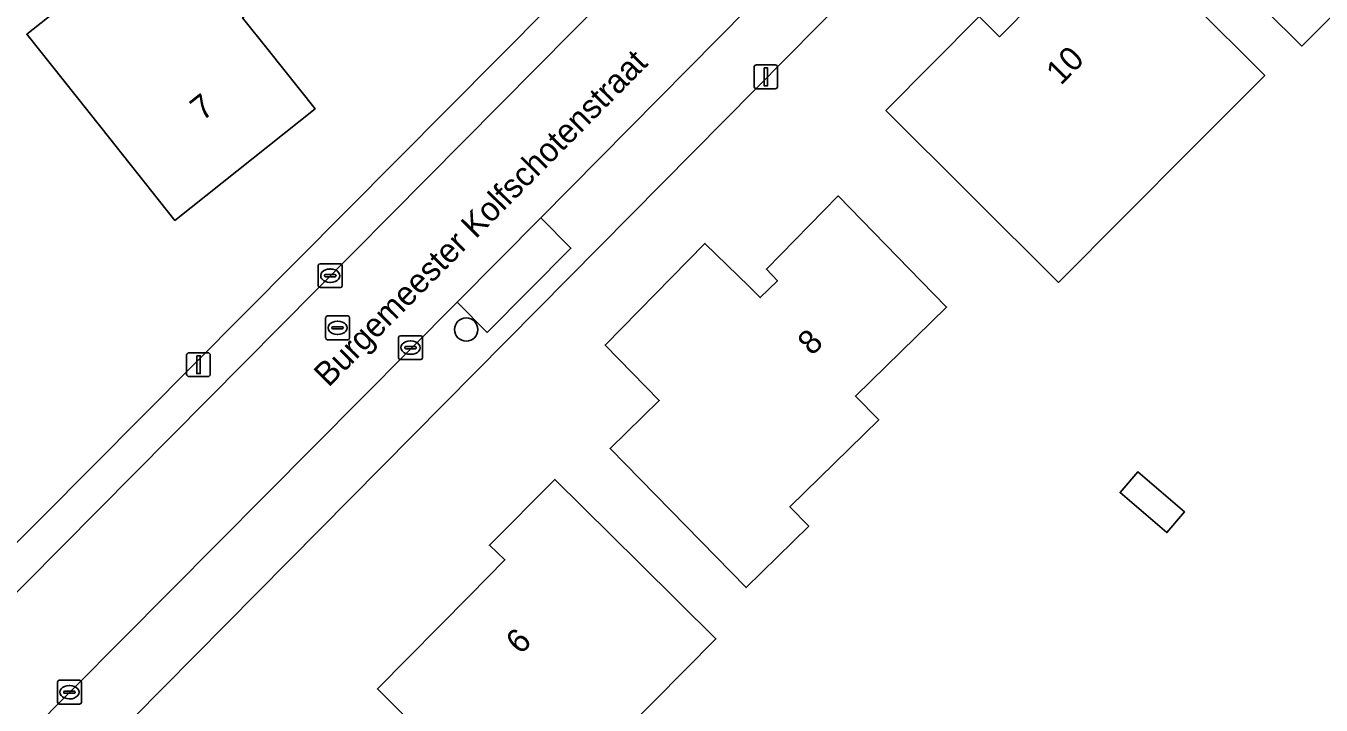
# Model space of a CAD drawing. Extents: x 159499 to 160349, y 382524 to 383273.
# Drawn here: x 159951.1 to 160005.4, y 383011.1 to 383039.6 of the extents above; entities that cross this region are included whole.
import ezdxf

# ---------------------------------------------------------------- set-up
doc = ezdxf.new("R2010")
doc.units = 0
for name, color, linetype in [('IMGEO_Boom', 7, 'Continuous'), ('IMGEO_Erf', 7, 'Continuous'), ('IMGEO_Kolk', 7, 'Continuous'), ('IMGEO_Lichtmast', 7, 'Continuous'), ('IMGEO_Openbare_ruimte_label', 7, 'Continuous'), ('IMGEO_Pand', 7, 'Continuous'), ('IMGEO_Pand_nummerreeks', 7, 'Continuous'), ('IMGEO_Parkeervlak_open', 7, 'Continuous'), ('IMGEO_Rijbaan_lokaal_open', 7, 'Continuous'), ('IMGEO_Rioolput', 7, 'Continuous'), ('IMGEO_Voetpad_open', 7, 'Continuous')]:
    doc.layers.add(name, color=color, linetype=linetype)

msp = doc.modelspace()

# ---------------------------------------------------------------- linework, layer by layer
at = {"layer": 'IMGEO_Boom'}
msp.add_circle((159969.591, 383026.857), 0.489, dxfattribs=at)
at = {"layer": 'IMGEO_Erf'}
for points in [[(159923.721, 382990.801), (159932.922, 383000), (159934.742, 383001.82), (159994.392, 383061.861)], [(160042.909, 383029.031), (160022.835, 383043.344), (160020.072, 383040.329), (160019.964, 383040.406), (160017.822, 383038.215), (160011.897, 383042.713), (160010.015, 383044.143), (160009.617, 383043.744), (160007.725, 383041.846), (160006.635, 383040.752), (160004.632, 383038.743), (160000, 383043.36), (159996.487, 383046.861), (160000, 383050.386), (160002.833, 383053.227), (160004.499, 383051.579), (160003.888, 383050.973), (160005.247, 383049.625), (160005.857, 383050.259), (160010.742, 383045.406), (160014.563, 383049.24), (160005.532, 383055.682), (160004.122, 383056.716)], [(160000.612, 383056.034), (160000, 383055.416), (159945.155, 383000), (159941.372, 382996.178), (159937.839, 382992.604)]]:
    msp.add_lwpolyline(points, dxfattribs=at)
for points in [[(159961.478, 383047.306), (159964.591, 383043.393), (159961.909, 383041.272), (159960.215, 383039.932), (159961.289, 383038.584), (159963.253, 383036.118), (159957.377, 383031.434), (159954.264, 383035.346), (159951.162, 383039.244), (159954.363, 383041.791), (159952.9, 383043.63), (159959.943, 383049.235)], [(159990.736, 383032.51), (159987.194, 383036.039), (159991.106, 383039.978), (159991.952, 383039.134), (159996.431, 383043.666), (159996.003, 383044.132), (159996.229, 383044.338), (159999.771, 383040.809), (160000, 383040.58), (160003.079, 383037.51), (160000, 383034.422), (159994.427, 383028.831)], [(159985.914, 383024.07), (159986.893, 383023.066), (159983.163, 383019.421), (159983.958, 383018.607), (159981.327, 383016.035), (159975.626, 383021.867), (159977.688, 383023.883), (159975.416, 383026.208), (159979.6, 383030.469), (159981.453, 383028.661), (159981.925, 383028.201), (159982.645, 383028.906), (159982.178, 383029.394), (159985.183, 383032.461), (159988.677, 383028.884), (159989.734, 383027.803)], [(159997.014, 383020.021), (159997.755, 383020.887), (159999.717, 383019.208), (159998.976, 383018.342)], [(159974.891, 383008.662), (159975.996, 383004.592), (159972.853, 383001.418), (159967.057, 383007.206), (159967.262, 383007.411), (159967.418, 383007.256), (159968.909, 383008.749), (159965.866, 383011.787), (159969.736, 383015.708), (159971.215, 383017.206), (159970.564, 383017.814), (159973.308, 383020.573), (159976.861, 383017.055), (159980.062, 383013.885)]]:
    msp.add_lwpolyline(points, close=True, dxfattribs=at)
at = {"layer": 'IMGEO_Kolk'}
for p, q in [((159963.388, 383028.691), (159963.388, 383029.543)), ((159963.463, 383029.617), (159964.315, 383029.617)), ((159964.389, 383029.543), (159964.389, 383028.691)), ((159963.647, 383029.111), (159963.647, 383029.123)), ((159964.085, 383029.074), (159963.687, 383029.074)), ((159963.69, 383029.16), (159964.088, 383029.16)), ((159963.876, 383029.397), (159963.901, 383029.397)), ((159964.131, 383029.123), (159964.131, 383029.111)), ((159964.315, 383028.617), (159963.463, 383028.617)), ((159963.899, 383028.837), (159963.874, 383028.837)), ((159966.755, 383025.673), (159966.755, 383026.525)), ((159966.83, 383026.599), (159967.682, 383026.599)), ((159967.057, 383026.142), (159967.455, 383026.142)), ((159967.243, 383026.379), (159967.268, 383026.379)), ((159967.756, 383026.525), (159967.756, 383025.673)), ((159967.682, 383025.599), (159966.83, 383025.599)), ((159967.014, 383026.093), (159967.014, 383026.105)), ((159967.452, 383026.056), (159967.054, 383026.056)), ((159967.266, 383025.819), (159967.241, 383025.819)), ((159967.498, 383026.105), (159967.498, 383026.093)), ((159952.45, 383011.224), (159952.45, 383012.076)), ((159952.525, 383012.15), (159953.377, 383012.15)), ((159953.451, 383012.076), (159953.451, 383011.224)), ((159952.709, 383011.644), (159952.709, 383011.656)), ((159953.147, 383011.607), (159952.749, 383011.607)), ((159952.752, 383011.693), (159953.15, 383011.693)), ((159952.938, 383011.93), (159952.963, 383011.93)), ((159953.193, 383011.656), (159953.193, 383011.644)), ((159953.377, 383011.15), (159952.525, 383011.15)), ((159952.961, 383011.37), (159952.936, 383011.37))]:
    msp.add_line(p, q, dxfattribs=at)
for points in [[(159963.388, 383028.691), (159963.388, 383029.543)], [(159963.463, 383029.617), (159964.315, 383029.617)], [(159964.389, 383029.543), (159964.389, 383028.691)], [(159964.315, 383028.617), (159963.463, 383028.617)], [(159966.755, 383025.673), (159966.755, 383026.525)], [(159966.83, 383026.599), (159967.682, 383026.599)], [(159967.756, 383026.525), (159967.756, 383025.673)], [(159967.682, 383025.599), (159966.83, 383025.599)], [(159952.45, 383011.224), (159952.45, 383012.076)], [(159952.525, 383012.15), (159953.377, 383012.15)], [(159953.451, 383012.076), (159953.451, 383011.224)], [(159953.377, 383011.15), (159952.525, 383011.15)]]:
    msp.add_lwpolyline(points, dxfattribs=at)
for centre, radius, start, end in [((159963.465, 383029.541), 0.0765, 91.552, 178.448), ((159963.465, 383029.541), 0.0765, 91.552, 178.448), ((159964.313, 383029.541), 0.0765, 1.552, 88.448), ((159964.313, 383029.541), 0.0765, 1.552, 88.448), ((159963.687, 383029.12), 0.0403, 85.8775, 175.7526), ((159963.684, 383029.11), 0.0366, 178.938, 274.7102), ((159964.088, 383029.117), 0.043, 264.8664, 352.4533), ((159964.092, 383029.122), 0.0386, 1.7309, 96.639), ((159963.465, 383028.693), 0.0765, 181.552, 268.448), ((159963.465, 383028.693), 0.0765, 181.552, 268.448), ((159964.313, 383028.693), 0.0765, 271.552, 358.448), ((159964.313, 383028.693), 0.0765, 271.552, 358.448), ((159966.832, 383026.523), 0.0765, 91.552, 178.448), ((159966.832, 383026.523), 0.0765, 91.552, 178.448), ((159967.054, 383026.102), 0.0403, 85.8775, 175.7526), ((159967.459, 383026.104), 0.0386, 1.7309, 96.639), ((159967.68, 383026.523), 0.0765, 1.552, 88.448), ((159967.68, 383026.523), 0.0765, 1.552, 88.448), ((159966.832, 383025.675), 0.0765, 181.552, 268.448), ((159966.832, 383025.675), 0.0765, 181.552, 268.448), ((159967.051, 383026.092), 0.0366, 178.938, 274.7102), ((159967.455, 383026.099), 0.043, 264.8664, 352.4533), ((159967.68, 383025.675), 0.0765, 271.552, 358.448), ((159967.68, 383025.675), 0.0765, 271.552, 358.448), ((159952.527, 383012.074), 0.0765, 91.552, 178.448), ((159952.527, 383012.074), 0.0765, 91.552, 178.448), ((159953.375, 383012.074), 0.0765, 1.552, 88.448), ((159953.375, 383012.074), 0.0765, 1.552, 88.448), ((159952.749, 383011.653), 0.0403, 85.8775, 175.7526), ((159952.746, 383011.643), 0.0366, 178.938, 274.7102), ((159953.15, 383011.65), 0.043, 264.8664, 352.4533), ((159953.154, 383011.655), 0.0386, 1.7309, 96.639), ((159952.527, 383011.226), 0.0765, 181.552, 268.448), ((159952.527, 383011.226), 0.0765, 181.552, 268.448), ((159953.375, 383011.226), 0.0765, 271.552, 358.448), ((159953.375, 383011.226), 0.0765, 271.552, 358.448)]:
    msp.add_arc(centre, radius, start, end, dxfattribs=at)
for centre, major_axis, ratio, start_param, end_param in [((159963.875, 383029.117), (-0.387, 0.002), 0.722429, 4.712389, 7.853982), ((159963.9, 383029.117), (-0.39, 0.002), 0.717154, 1.570796, 4.712389), ((159967.242, 383026.099), (-0.387, 0.002), 0.722429, 4.712389, 7.853982), ((159967.267, 383026.099), (-0.39, 0.002), 0.717154, 1.570796, 4.712389), ((159952.937, 383011.65), (-0.387, 0.002), 0.722429, 4.712389, 7.853982), ((159952.962, 383011.65), (-0.39, 0.002), 0.717154, 1.570796, 4.712389)]:
    msp.add_ellipse(centre, major_axis=major_axis, ratio=ratio, start_param=start_param, end_param=end_param, dxfattribs=at)
at = {"layer": 'IMGEO_Lichtmast'}
for p, q in [((159981.661, 383037.055), (159981.661, 383037.855)), ((159981.661, 383037.855), (159981.661, 383037.055)), ((159981.761, 383037.955), (159982.551, 383037.955)), ((159982.551, 383037.955), (159981.761, 383037.955)), ((159982.651, 383037.855), (159982.651, 383037.055)), ((159982.651, 383037.055), (159982.651, 383037.855)), ((159982.551, 383036.955), (159981.761, 383036.955)), ((159981.761, 383036.955), (159982.551, 383036.955)), ((159957.867, 383024.986), (159957.867, 383025.786)), ((159957.867, 383025.786), (159957.867, 383024.986)), ((159957.967, 383025.886), (159958.757, 383025.886)), ((159958.757, 383025.886), (159957.967, 383025.886)), ((159958.857, 383025.786), (159958.857, 383024.986)), ((159958.857, 383024.986), (159958.857, 383025.786)), ((159958.757, 383024.886), (159957.967, 383024.886)), ((159957.967, 383024.886), (159958.757, 383024.886))]:
    msp.add_line(p, q, dxfattribs=at)
for points in [[(159982.081, 383037.83), (159982.231, 383037.83), (159982.231, 383037.08), (159982.081, 383037.08), (159982.081, 383037.83)], [(159958.287, 383025.761), (159958.437, 383025.761), (159958.437, 383025.011), (159958.287, 383025.011), (159958.287, 383025.761)]]:
    msp.add_lwpolyline(points, dxfattribs=at)
for centre, start, end in [((159981.761, 383037.855), 90, 180), ((159981.761, 383037.855), 90, 180), ((159982.551, 383037.855), 0, 90), ((159982.551, 383037.855), 360, 90), ((159981.761, 383037.055), 180, 270), ((159981.761, 383037.055), 180, 270), ((159982.551, 383037.055), 270, 0), ((159982.551, 383037.055), 270, 0), ((159957.967, 383025.786), 90, 180), ((159957.967, 383025.786), 90, 180), ((159958.757, 383025.786), 0, 90), ((159958.757, 383025.786), 360, 90), ((159957.967, 383024.986), 180, 270), ((159957.967, 383024.986), 180, 270), ((159958.757, 383024.986), 270, 0), ((159958.757, 383024.986), 270, 0)]:
    msp.add_arc(centre, 0.1, start, end, dxfattribs=at)
at = {"layer": 'IMGEO_Pand'}
for points in [[(160005.857, 383050.259), (160005.247, 383049.625), (160003.888, 383050.973), (160004.499, 383051.579), (160002.833, 383053.227), (160000, 383050.386), (159996.487, 383046.861), (160000, 383043.36), (160004.632, 383038.743), (160006.635, 383040.752), (160007.725, 383041.846), (160009.617, 383043.744), (160010.015, 383044.143), (160011.897, 383042.713), (160017.822, 383038.215), (160019.964, 383040.406), (160020.072, 383040.329), (160022.835, 383043.344), (160018.45, 383046.469), (160015.563, 383048.527), (160014.874, 383049.018), (160014.563, 383049.24), (160010.742, 383045.406)], [(159954.264, 383035.346), (159957.377, 383031.434), (159963.253, 383036.118), (159961.289, 383038.584), (159960.215, 383039.932), (159961.909, 383041.272), (159964.591, 383043.393), (159961.478, 383047.306), (159959.943, 383049.235), (159952.9, 383043.63), (159954.363, 383041.791), (159951.162, 383039.244)], [(159999.771, 383040.809), (159996.229, 383044.338), (159996.003, 383044.132), (159996.431, 383043.666), (159991.952, 383039.134), (159991.106, 383039.978), (159987.194, 383036.039), (159990.736, 383032.51), (159994.427, 383028.831), (160000, 383034.422), (160003.079, 383037.51), (160000, 383040.58)], [(159989.734, 383027.803), (159988.677, 383028.884), (159985.183, 383032.461), (159982.178, 383029.394), (159982.645, 383028.906), (159981.925, 383028.201), (159981.453, 383028.661), (159979.6, 383030.469), (159975.416, 383026.208), (159977.688, 383023.883), (159975.626, 383021.867), (159981.327, 383016.035), (159983.958, 383018.607), (159983.163, 383019.421), (159986.893, 383023.066), (159985.914, 383024.07)], [(159998.976, 383018.342), (159999.717, 383019.208), (159997.755, 383020.887), (159997.014, 383020.021)], [(159970.564, 383017.814), (159971.215, 383017.206), (159969.736, 383015.708), (159965.866, 383011.787), (159968.909, 383008.749), (159967.418, 383007.256), (159967.262, 383007.411), (159967.057, 383007.206), (159972.853, 383001.418), (159975.996, 383004.592), (159974.891, 383008.662), (159980.062, 383013.885), (159976.861, 383017.055), (159973.308, 383020.573)]]:
    msp.add_lwpolyline(points, close=True, dxfattribs=at)
at = {"layer": 'IMGEO_Parkeervlak_open'}
msp.add_lwpolyline([(159972.715, 383031.539), (159969.218, 383028.009), (159970.468, 383026.739), (159973.983, 383030.267)], close=True, dxfattribs=at)
at = {"layer": 'IMGEO_Rijbaan_lokaal_open'}
for points in [[(159995.495, 383061.001), (159994.392, 383061.861), (159934.742, 383001.82), (159932.922, 383000), (159923.721, 382990.801)], [(159922.46, 382989.858), (159925.512, 382990.469), (159935.074, 383000), (159935.774, 383000.752), (159995.495, 383061.001)], [(159995.495, 383061.001), (159935.774, 383000.752), (159935.074, 383000), (159925.512, 382990.469)], [(159969.218, 383028.009), (159972.715, 383031.539), (159987.584, 383046.582), (159995.318, 383054.41), (159998.515, 383057.675)], [(159936.469, 382995.009), (159939.149, 382997.71), (159941.416, 383000), (159947.26, 383005.903), (159951.133, 383009.814), (159969.218, 383028.009)]]:
    msp.add_lwpolyline(points, dxfattribs=at)
at = {"layer": 'IMGEO_Rioolput'}
for p, q in [((159963.696, 383026.504), (159963.696, 383027.356)), ((159963.771, 383027.43), (159964.623, 383027.43)), ((159964.697, 383027.356), (159964.697, 383026.504)), ((159963.955, 383026.924), (159963.955, 383026.936)), ((159964.393, 383026.887), (159963.995, 383026.887)), ((159963.998, 383026.973), (159964.396, 383026.973)), ((159964.184, 383027.21), (159964.209, 383027.21)), ((159964.439, 383026.936), (159964.439, 383026.924)), ((159964.623, 383026.43), (159963.771, 383026.43)), ((159964.207, 383026.65), (159964.182, 383026.65))]:
    msp.add_line(p, q, dxfattribs=at)
for points in [[(159963.696, 383026.504), (159963.696, 383027.356)], [(159963.771, 383027.43), (159964.623, 383027.43)], [(159964.697, 383027.356), (159964.697, 383026.504)], [(159964.623, 383026.43), (159963.771, 383026.43)]]:
    msp.add_lwpolyline(points, dxfattribs=at)
for centre, radius, start, end in [((159963.773, 383027.354), 0.0765, 91.552, 178.448), ((159963.773, 383027.354), 0.0765, 91.552, 178.448), ((159964.621, 383027.354), 0.0765, 1.552, 88.448), ((159964.621, 383027.354), 0.0765, 1.552, 88.448), ((159963.995, 383026.933), 0.0403, 85.8775, 175.7526), ((159963.992, 383026.923), 0.0366, 178.938, 274.7102), ((159964.396, 383026.93), 0.043, 264.8664, 352.4533), ((159964.4, 383026.935), 0.0386, 1.7309, 96.639), ((159963.773, 383026.506), 0.0765, 181.552, 268.448), ((159963.773, 383026.506), 0.0765, 181.552, 268.448), ((159964.621, 383026.506), 0.0765, 271.552, 358.448), ((159964.621, 383026.506), 0.0765, 271.552, 358.448)]:
    msp.add_arc(centre, radius, start, end, dxfattribs=at)
for centre, major_axis, ratio, start_param, end_param in [((159964.183, 383026.93), (-0.387, 0.002), 0.722429, 4.712389, 7.853982), ((159964.208, 383026.93), (-0.39, 0.002), 0.717154, 1.570796, 4.712389)]:
    msp.add_ellipse(centre, major_axis=major_axis, ratio=ratio, start_param=start_param, end_param=end_param, dxfattribs=at)
at = {"layer": 'IMGEO_Voetpad_open'}
for points in [[(160000, 383055.416), (160000.612, 383056.034), (159998.515, 383057.675), (159995.318, 383054.41), (159996.578, 383053.144), (159988.858, 383045.317), (159987.584, 383046.582), (159972.715, 383031.539), (159973.983, 383030.267), (159970.468, 383026.739), (159969.218, 383028.009), (159951.133, 383009.814), (159952.406, 383008.551), (159948.518, 383004.622), (159947.26, 383005.903), (159941.416, 383000), (159939.149, 382997.71), (159936.469, 382995.009)], [(159937.839, 382992.604), (159941.372, 382996.178), (159945.155, 383000), (160000, 383055.416)]]:
    msp.add_lwpolyline(points, dxfattribs=at)

# ---------------------------------------------------------------- texts
at = {"layer": 'IMGEO_Openbare_ruimte_label'}
msp.add_text('Burgemeester Kolfschotenstraat', height=1, rotation=45.2834, dxfattribs=at).set_placement((159963.817, 383024.404))
at = {"layer": 'IMGEO_Pand_nummerreeks'}
for s, rotation, p in [('10', 45.337, (159994.524, 383037.069)), ('7', 38.5598, (159958.528, 383035.575)), ('8', 44.3985, (159984.09, 383025.73)), ('6', 45.3725, (159971.865, 383013.195))]:
    msp.add_text(s, height=1, rotation=rotation, dxfattribs=at).set_placement(p)

doc.saveas('drawing.dxf')
